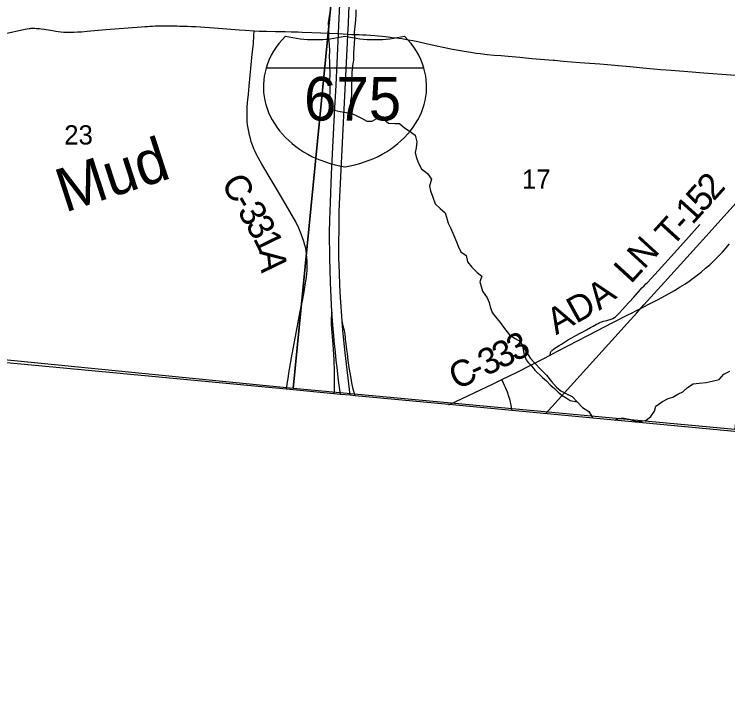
# Model space of a CAD drawing. Extents: x 1410790 to 1770854, y 566777 to 831614.
# Drawn here: x 1545307 to 1553502, y 672489 to 680516 of the extents above; entities that cross this region are included whole.
import ezdxf

# ---------------------------------------------------------------- set-up
doc = ezdxf.new("R2010")
doc.units = 0
for name, color, linetype in [('GM_X_Adjacent_County', 7, 'Continuous'), ('GM_X_County', 7, 'Continuous'), ('GM_X_County_Road', 7, 'Continuous'), ('GM_X_County_Road_Text', 7, 'Continuous'), ('GM_X_Interchange_Ramps', 7, 'Continuous'), ('GM_X_Interstate_Location', 7, 'Continuous'), ('GM_X_Interstate_Route', 7, 'Continuous'), ('GM_X_Interstate_Shield', 7, 'Continuous'), ('GM_X_Minor_Lake', 7, 'Continuous'), ('GM_X_Minor_River', 7, 'Continuous'), ('GM_X_Minor_River_Text', 7, 'Continuous'), ('GM_X_Rail_Line', 7, 'Continuous'), ('GM_X_Section', 7, 'Continuous'), ('GM_X_Section_Text', 7, 'Continuous'), ('GM_X_State_Route', 7, 'Continuous'), ('GM_X_Township', 7, 'Continuous'), ('GM_X_Township_Road', 7, 'Continuous'), ('GM_X_Township_Road_Text', 7, 'Continuous')]:
    doc.layers.add(name, color=color, linetype=linetype)

msp = doc.modelspace()

# ---------------------------------------------------------------- linework, layer by layer
at = {"layer": 'GM_X_Adjacent_County'}
msp.add_lwpolyline([(1560479.3, 675077.6), (1551023.2, 675967.7), (1550298.6, 676036.1), (1549221.7, 676137.7), (1549163.6, 676143.2), (1549055.1, 676153.5), (1548976.7, 676161.6), (1548434.7, 676212.1), (1540699.1, 676942.3), (1537119.3, 677318.4), (1532283.1, 677781.7), (1532040.6, 675147.4), (1531796.9, 672489.4), (1530390.6, 672620.1)], dxfattribs=at)
at = {"layer": 'GM_X_County'}
msp.add_lwpolyline([(1560479.3, 675077.6), (1551023.2, 675967.7), (1550298.6, 676036.1), (1549221.7, 676137.7), (1549163.6, 676143.2), (1549055.1, 676153.5), (1548976.7, 676161.6), (1548434.7, 676212.1), (1540699.1, 676942.3), (1537119.3, 677318.4), (1532283.1, 677781.7), (1532432.5, 679432.9), (1532757.6, 682794.4), (1532780, 683027.9), (1532785, 683070.4), (1532792.7, 683152.8), (1532826.7, 683579.1), (1533175.8, 687383.4), (1533229, 688408.2), (1533816.7, 694955.4), (1533824.8, 695073.1), (1534147.5, 698733.2)], dxfattribs=at)
at = {"layer": 'GM_X_County_Road'}
for points in [[(1545044.1, 680259.3), (1545412, 680343.3), (1545432.3, 680346.6), (1545453.9, 680350.2), (1545477.2, 680353.1), (1545487.9, 680354.2), (1545499.1, 680355.2), (1545513.4, 680355.9), (1545530.1, 680355.9), (1545545, 680355.3), (1545560.5, 680354.6), (1545577.6, 680353.3), (1545596.8, 680351.5), (1545616.5, 680349.2), (1545651.4, 680344.8), (1545723.1, 680333.7), (1545764, 680327.4), (1545786.1, 680323.7), (1545809.9, 680320.1), (1545840.7, 680316.1), (1545877.5, 680312.1), (1545913.7, 680310.2), (1545937.8, 680309.4), (1545961.7, 680310.2), (1545995.4, 680311), (1546032, 680313), (1546079.8, 680316.2), (1546145, 680321), (1546358.8, 680339.6), (1546769.8, 680372.6), (1546806.2, 680375.1), (1546839.4, 680377.4), (1546865.4, 680379.4), (1546893.5, 680380.6), (1546927.1, 680381.8), (1546964.3, 680382.5), (1547177.7, 680381.9), (1547206.2, 680381.5), (1547258.7, 680381), (1547296.2, 680379.5), (1547341.8, 680377.4), (1547392.8, 680374.5), (1547652.7, 680355.4), (1547891.1, 680337.5), (1547961.1, 680332.5), (1548062.7, 680326.5), (1548064.3, 680326.3)], [(1548605.6, 677173), (1548619.7, 677247), (1548636, 677331.2), (1548653.9, 677435.1), (1548659.2, 677470.6), (1548664.5, 677506), (1548667, 677533.7), (1548670.9, 677578.5), (1548672.6, 677620.3), (1548672.6, 677658.2), (1548671.3, 677690.4), (1548669.2, 677720.8), (1548664.2, 677766.2), (1548659.8, 677798.2), (1548654.4, 677830.6), (1548646, 677868), (1548634.8, 677909.5), (1548608.1, 677986.5), (1548576.5, 678061.6), (1548539.3, 678134.1), (1548375, 678417.1), (1548148.8, 678797.3), (1548094.2, 678898.3), (1548074.8, 678939.9), (1548060.1, 678973.1), (1548043.3, 679015.1), (1548030, 679052.3), (1548019, 679089.3), (1548008.3, 679129.2), (1548000.1, 679170.1), (1547992.4, 679209.9), (1547987.4, 679248.7), (1547983.5, 679287.4), (1547980.8, 679330), (1547980.5, 679390.3), (1547983.5, 679447.9), (1547987.7, 679505.1), (1547996.2, 679600.1), (1548005.7, 679690.9), (1548041.3, 680059.4), (1548053.5, 680175.6), (1548060.5, 680273.6), (1548064.3, 680326.3)], [(1548064.3, 680326.3), (1548119.2, 680324), (1548203.2, 680321.4), (1548307.2, 680319.2), (1548418.4, 680316.9), (1548486.9, 680315.4), (1548569.5, 680313), (1548614.5, 680312), (1548724, 680308), (1549032.5, 680293.8), (1549139.8, 680288.6), (1549183.6, 680285.9), (1549230.3, 680284.4), (1549268.3, 680283.4), (1549309.9, 680280.9), (1549347.9, 680278.9), (1549397.4, 680275.9), (1549449.9, 680271.9), (1549489.9, 680268.9), (1549531, 680264.9), (1549570, 680260.9), (1549603, 680257.4), (1549648.5, 680251.4), (1549698.6, 680244.4), (1549724.1, 680241.4), (1549757.6, 680236.4), (1549797.6, 680229.9), (1549834.6, 680223.4), (1549886.7, 680213.9), (1549942.7, 680202.9), (1550053.8, 680178.7), (1550342.3, 680116.7), (1550408, 680103.8), (1550473, 680091.8), (1550552.1, 680079.9), (1550609.6, 680071.3), (1550658.9, 680065.4), (1550740.1, 680056.3), (1550820.2, 680048.5), (1550900.2, 680041.3), (1550979.4, 680034.3), (1551112.9, 680022.1), (1551252.6, 680010.2), (1551497.2, 679989.4)], [(1551497.2, 679989.4), (1551511.1, 679988.2), (1551610.9, 679979.8), (1551803.2, 679964.3), (1552033.4, 679945.5), (1552119.4, 679939.3), (1552245.6, 679928.3), (1552379, 679916.7), (1552565.6, 679899.1), (1552734.2, 679883.2), (1552853.3, 679874.4), (1552948.8, 679867.3), (1553093, 679856.3), (1553177.6, 679849.8), (1553586.4, 679818.1)], [(1551460.8, 676604.7), (1551547.9, 676649.8), (1551679.3, 676718.8), (1551768, 676765.6), (1551901.6, 676832.1), (1551997.1, 676882), (1552183.7, 676977.5), (1552363.5, 677069.8), (1552394.9, 677087.1), (1552453.4, 677116), (1552531, 677154.8), (1552603.1, 677191.8), (1552701.6, 677243.5), (1552780.5, 677284.8), (1552828.5, 677311.2), (1552888.8, 677346.3), (1552956.6, 677387.5), (1553008.9, 677420.3), (1553058.2, 677453.5), (1553137, 677510.2), (1553196.2, 677557.6), (1553247.9, 677600.6), (1553294.7, 677642.6), (1553345.2, 677689), (1553385.2, 677729.4), (1553441.3, 677787.3), (1553523.7, 677881.6)], [(1548434.7, 676212.1), (1548438.4, 676242.1), (1548446.1, 676298.5), (1548451.7, 676337.3), (1548460, 676393.7), (1548471.1, 676465.6), (1548489.5, 676572.7), (1548592.3, 677103.4), (1548605.6, 677173)], [(1550905.9, 676323), (1551081.8, 676409), (1551387.9, 676566.9), (1551460.8, 676604.7)], [(1550298.6, 676036), (1550312.1, 676041.8), (1550801.9, 676272.1), (1550905.9, 676323)]]:
    msp.add_lwpolyline(points, dxfattribs=at)
at = {"layer": 'GM_X_Interchange_Ramps'}
msp.add_lwpolyline([(1548955.2, 677098.1), (1548946.9, 677030), (1548945.9, 677015.2), (1548945.1, 677000.4), (1548946, 676985), (1548947, 676968), (1548951.3, 676902.1), (1548962.3, 676772.9), (1548966.3, 676724.7), (1548970.2, 676668.9), (1548973.3, 676606.7), (1548976.6, 676558.6), (1548978.2, 676501.8), (1548979.7, 676464.4), (1548981.3, 676359.2), (1548982, 676295.5), (1548982, 676274.5), (1548981.5, 676248.2), (1548979.6, 676208.5), (1548976.7, 676161.6)], dxfattribs=at)
at = {"layer": 'GM_X_Interstate_Route'}
for points in [[(1549055.1, 676153.5), (1549033, 676312.9), (1549015.4, 676462), (1549006.2, 676541.9), (1548996.1, 676637.3), (1548982.3, 676769.5), (1548975.9, 676833), (1548970.8, 676901.6), (1548962.3, 677000.7), (1548955.2, 677098.1), (1548938.6, 677438.6), (1548930.2, 677717.5), (1548929.5, 678009.6), (1548931.5, 678156.7), (1548937.6, 678357.1), (1548952.2, 678685.5), (1548989.8, 679443.5), (1549002.6, 679701.2), (1549032.5, 680293.8), (1549036.7, 680387.5), (1549058, 680879.3)], [(1549071.7, 676993.2), (1549053.3, 677271.2), (1549047.6, 677403.9), (1549043, 677547.4), (1549039.4, 677637.5), (1549036.7, 677716.9), (1549036.7, 677796.6), (1549036.1, 677905.2), (1549037.8, 678041.5), (1549039, 678117.1), (1549040, 678195.2), (1549040.7, 678253.3), (1549047.4, 678419), (1549088, 679272.8), (1549095.9, 679428.9), (1549133.9, 680188.5), (1549139.8, 680288.6), (1549145.3, 680405.5), (1549151.2, 680531.3), (1549168, 680877.7)], [(1549163.6, 676143.2), (1549105.9, 676630.4), (1549080.3, 676887), (1549071.7, 676993.2)]]:
    msp.add_lwpolyline(points, dxfattribs=at)
at = {"layer": 'GM_X_Interstate_Shield'}
msp.add_line((1550012.4, 679898.5), (1548199.4, 679898.5), dxfattribs=at)
msp.add_line((1550012.4, 679898.5), (1548199.4, 679898.5), dxfattribs=at)
for centre, start_param, end_param in [((1549340.2, 679684.3), 2.47259, 2.911027), ((1548763.4, 681162.3), 4.415841, 5.008937), ((1549448.3, 681162.3), 4.415841, 5.008937), ((1548871.5, 679684.3), 0.230566, 0.669003), ((1549340.2, 679684.3), 2.911027, 4.511031), ((1548871.5, 679684.3), 4.913747, 6.513751)]:
    msp.add_ellipse(centre, major_axis=(1171.9, 0), ratio=0.8, start_param=start_param, end_param=end_param, dxfattribs=at)
at = {"layer": 'GM_X_Minor_Lake'}
for points in [[(1551143.1, 676708.8), (1551161.9, 676608.6), (1551185.1, 676552.3), (1551210.7, 676520), (1551250, 676477.5), (1551287.4, 676433), (1551374.2, 676347.9), (1551419.6, 676311.3), (1551462.9, 676264.8), (1551510.3, 676220.2), (1551553.7, 676177.7), (1551601.1, 676143.1), (1551644.7, 676114.5), (1551692.2, 676083.9), (1551773.8, 676066.9)], [(1551143.1, 676708.8), (1551192.2, 676638.2), (1551235.2, 676565.7), (1551284.4, 676513.1), (1551351.4, 676444.2), (1551418.4, 676373.4), (1551477.4, 676302.6), (1551534.4, 676235.9), (1551585.8, 676195.3), (1551651.2, 676160.5), (1551716.7, 676129.7), (1551773.8, 676066.9)]]:
    msp.add_lwpolyline(points, dxfattribs=at)
at = {"layer": 'GM_X_Minor_River'}
for points in [[(1548926.4, 679430.1), (1548928.6, 679510.7), (1548933.4, 679568.7), (1548936, 679620.7), (1548936.7, 679676.7), (1548933.4, 679734.7), (1548934.8, 679846.7), (1548931.7, 679920.8), (1548930.4, 679972.8), (1548929.1, 680028.9), (1548931.9, 680098.8), (1548926.8, 680166.9), (1548919.6, 680233), (1548918.4, 680295.1), (1548919.1, 680351.1), (1548917.9, 680417.1), (1548926.8, 680495), (1548937.6, 680554.9)], [(1549167.2, 679378.9), (1549167.4, 679453.8), (1549172.3, 679521.7), (1549183, 679581.6), (1549185.6, 679633.6), (1549184.4, 679695.6), (1549187.5, 679787.6), (1549188.3, 679851.7), (1549195.2, 679921.6), (1549206, 679993.5), (1549209, 680069.5), (1549211.6, 680125.4), (1549214.3, 680177.4), (1549217.2, 680249.4), (1549215.9, 680311.4), (1549222.8, 680379.4), (1549229.6, 680449.3), (1549232.4, 680515.3), (1549233.1, 680567.3)], [(1548945.5, 679422.5), (1549051, 679399.2), (1549118.7, 679390.3), (1549190.4, 679373.5), (1549242, 679350.8), (1549293.5, 679322.2), (1549357, 679289.4), (1549418.8, 679288.7), (1549471.1, 679320), (1549531.1, 679329.3), (1549606.2, 679268.4), (1549680, 679263.5), (1549731.8, 679260.9), (1549789.1, 679212.1), (1549842.6, 679179.5), (1549911.8, 679128.6), (1549932.8, 679052.3), (1549922, 678982.4), (1549913.3, 678930.5), (1549922.7, 678880.4), (1549945.8, 678816.1), (1549982.9, 678743.6), (1550052, 678688.8), (1550099.1, 678622.2), (1550078.2, 678542.4), (1550089.5, 678488.3), (1550114.5, 678415.9), (1550141.5, 678339.6), (1550200.8, 678288.8), (1550256, 678236.2), (1550271.3, 678185.9), (1550292.4, 678117.7), (1550319.7, 678059.3), (1550356.6, 677978.8), (1550387.6, 677906.4), (1550406.9, 677856.2), (1550438.1, 677791.8), (1550499.4, 677749), (1550514.5, 677676.8), (1550563.6, 677612.2), (1550624.7, 677553.4), (1550678.1, 677510.8), (1550655.3, 677447), (1550668.6, 677392.8), (1550685.9, 677338.6), (1550736.9, 677262), (1550760.2, 677207.7), (1550773.5, 677157.5), (1550796.7, 677095.2), (1550833.9, 677042.7), (1550887, 676978.1), (1550938.1, 676909.4), (1550997, 676836.7), (1551060.4, 676795.9), (1551121.8, 676759.1), (1551143.1, 676708.8), (1551192.2, 676638.2), (1551235.2, 676565.7), (1551284.4, 676513.1), (1551351.4, 676444.2), (1551418.4, 676373.4), (1551477.4, 676302.6), (1551534.4, 676235.9), (1551585.8, 676195.3), (1551651.2, 676160.5), (1551716.7, 676129.7), (1551773.8, 676066.9), (1551832.9, 676002.2), (1551906.2, 675957.3), (1551935.5, 675906.9), (1551951.3, 675881.8)], [(1552208.5, 675857.5), (1552224.4, 675869.4), (1552294.4, 675884.5), (1552364.1, 675869.7), (1552437.6, 675846.8), (1552499.5, 675842), (1552565.5, 675859.2), (1552617.9, 675898.6), (1552660.6, 675962.1), (1552677.3, 676019.9), (1552751.8, 676073), (1552818, 676106.2), (1552870.1, 676121.6), (1552928.4, 676154.9), (1552984.6, 676184.2), (1553039.1, 676231.6), (1553103.5, 676276.8), (1553173.4, 676281.9), (1553253.4, 676291), (1553323.4, 676306.1), (1553403.5, 676323.2), (1553458.1, 676386.5), (1553526.4, 676421.7)]]:
    msp.add_lwpolyline(points, dxfattribs=at)
at = {"layer": 'GM_X_Rail_Line'}
msp.add_lwpolyline([(1551407.4, 675931.7), (1552457.4, 677089.5), (1552539.4, 677180.4), (1552774.2, 677440.8), (1553289.6, 678009.4), (1553525.2, 678270.1), (1553706.5, 678469), (1554064.8, 678867.2), (1554471.3, 679313.6), (1554780.9, 679656), (1555373.9, 680313.2), (1555883.8, 680876.2), (1556394.3, 681441.5), (1556784.1, 681873.5), (1556826.8, 681917.9), (1558017, 683236.3), (1559833.7, 685242.4)], dxfattribs=at)
at = {"layer": 'GM_X_Section'}
for points in [[(1543575.1, 682144.2), (1549042.5, 681629.8), (1548509.1, 676219.8), (1543067.7, 676762.5)], [(1549042.5, 681629.8), (1554101.5, 681159.8), (1553582, 675751.6), (1548509.1, 676219.8)]]:
    msp.add_lwpolyline(points, close=True, dxfattribs=at)
at = {"layer": 'GM_X_State_Route'}
msp.add_lwpolyline([(1549221.7, 676137.7), (1549201.5, 676215.7), (1549186, 676285.7), (1549175.6, 676340.3), (1549164.7, 676401.7), (1549155, 676462.6), (1549143.5, 676543), (1549133.2, 676624.6), (1549127.4, 676668.8), (1549113, 676792.5), (1549106.2, 676847.5), (1549103.7, 676863.3), (1549099.2, 676888.4), (1549094.2, 676910.4), (1549071.7, 676993.2)], dxfattribs=at)
at = {"layer": 'GM_X_Township'}
msp.add_lwpolyline([(1560479.3, 675077.6), (1551023.2, 675967.7), (1550298.6, 676036.1), (1549221.7, 676137.7), (1549163.6, 676143.2), (1549055.1, 676153.5), (1548976.7, 676161.6), (1548434.7, 676212.1), (1540699.1, 676942.3)], dxfattribs=at)
at = {"layer": 'GM_X_Township_Road'}
for points in [[(1553030, 677933.2), (1553181.5, 678101.7)], [(1552325.1, 677164), (1552370.8, 677214.2), (1552421.6, 677270.4), (1552449, 677301.6), (1552476.8, 677332.1), (1552499.2, 677356.4), (1552517.1, 677375.4), (1552541.9, 677400.4), (1552562, 677421.6), (1552575, 677435.7), (1552624.6, 677489.1), (1552818.5, 677697.9), (1553030, 677933.2)], [(1551460.8, 676604.7), (1551462.4, 676614.7), (1551464.4, 676624.3), (1551467.6, 676634.2), (1551470.8, 676641.8), (1551474.8, 676648.8), (1551479, 676653.8), (1551483.5, 676658.8), (1551490.7, 676665.7), (1551500.9, 676674.3), (1551517.5, 676686), (1551535.2, 676697.1), (1551564.2, 676714.8), (1551591, 676731.5), (1551638.6, 676762), (1551674.3, 676783.2), (1551704.5, 676800.5), (1551755.3, 676828.9), (1551805.1, 676854.7), (1551836.2, 676872.6), (1551877.8, 676895.5), (1551927.2, 676922.7), (1551955.5, 676938), (1551977, 676950), (1551996.2, 676959.4), (1552014.1, 676968.8), (1552025.2, 676974.9), (1552041.3, 676982.1), (1552054.2, 676987.5), (1552071.3, 676993.2), (1552094, 676998.5), (1552112.1, 677002.6), (1552126.5, 677005.8), (1552137.5, 677008.3), (1552151.7, 677012.1), (1552164.3, 677016.2), (1552174.1, 677020), (1552183.5, 677025), (1552199.9, 677034.8), (1552210.9, 677043), (1552219.8, 677050.9), (1552235.9, 677067), (1552258.4, 677089.8), (1552294.4, 677129.9), (1552322.9, 677161.6), (1552325.1, 677164)], [(1551023.2, 675967.7), (1551018.6, 676001.6), (1551012.8, 676034.3), (1551007.1, 676063.6), (1551002.8, 676081.9), (1550998.7, 676097.6), (1550992.1, 676118.7), (1550984.7, 676140), (1550978.9, 676156.8), (1550970.9, 676179.6), (1550960.9, 676205.4), (1550950.3, 676231.9), (1550938.8, 676256.6), (1550905.9, 676323)]]:
    msp.add_lwpolyline(points, dxfattribs=at)

# ---------------------------------------------------------------- texts
at = {"layer": 'GM_X_County_Road_Text'}
for s, rotation, p in [('C', 300.27499, (1547676.8, 678578.1)), ('3', 300.25869, (1547863.1, 678259)), ('-', 300.27161, (1547801, 678365.3)), ('3', 300.17928, (1547956.2, 678099.4)), ('1', 295.96229, (1548046.4, 677944.8)), ('A', 275.56761, (1548119.6, 677805.7)), ('3', 27.19926, (1551059.5, 676524.5)), ('3', 26.35205, (1550890.9, 676441)), ('3', 25.81842, (1550723.1, 676359.8)), ('C', 25.1884, (1550388.2, 676202)), ('-', 25.29765, (1550610.1, 676306.3))]:
    msp.add_text(s, height=300, rotation=rotation, dxfattribs=at).set_placement(p)
at = {"layer": 'GM_X_Interstate_Location'}
for s in ['-', '.', ',']:
    msp.add_text(s, height=1, dxfattribs=at).set_placement((1549105.7, 679546.5))
msp.add_text('675', height=1, rotation=0.00001, dxfattribs=at).set_placement((1548800.2, 679339.5))
at = {"layer": 'GM_X_Interstate_Shield'}
msp.add_text('675', height=500, dxfattribs=at).set_placement((1548635.5, 679297))
at = {"layer": 'GM_X_Minor_River_Text'}
msp.add_text('Mud', height=499.98, rotation=18.00196, dxfattribs=at).set_placement((1545888, 678239.2))
at = {"layer": 'GM_X_Section_Text'}
for s, p in [('23', (1545880.8, 679021.5)), ('17', (1551138.8, 678513.9))]:
    msp.add_text(s, height=221, rotation=0.00001, dxfattribs=at).set_placement(p)
at = {"layer": 'GM_X_Township_Road_Text'}
for s, rotation, p in [('2', 47.97719, (1553341.2, 678364.2)), ('5', 47.97718, (1553218.5, 678228)), ('1', 47.97721, (1553095.8, 678091.8)), ('T', 47.69623, (1552862.2, 677834.2)), ('-', 47.97854, (1553014, 678001.1)), ('LN', 47.52757, (1552389.3, 677414.4)), ('A', 36.10841, (1552025.6, 677111.4)), ('D', 28.9083, (1551759.8, 676961.7)), ('A', 29.60639, (1551531.1, 676831.7))]:
    msp.add_text(s, height=300, rotation=rotation, dxfattribs=at).set_placement(p)

doc.saveas('drawing.dxf')
